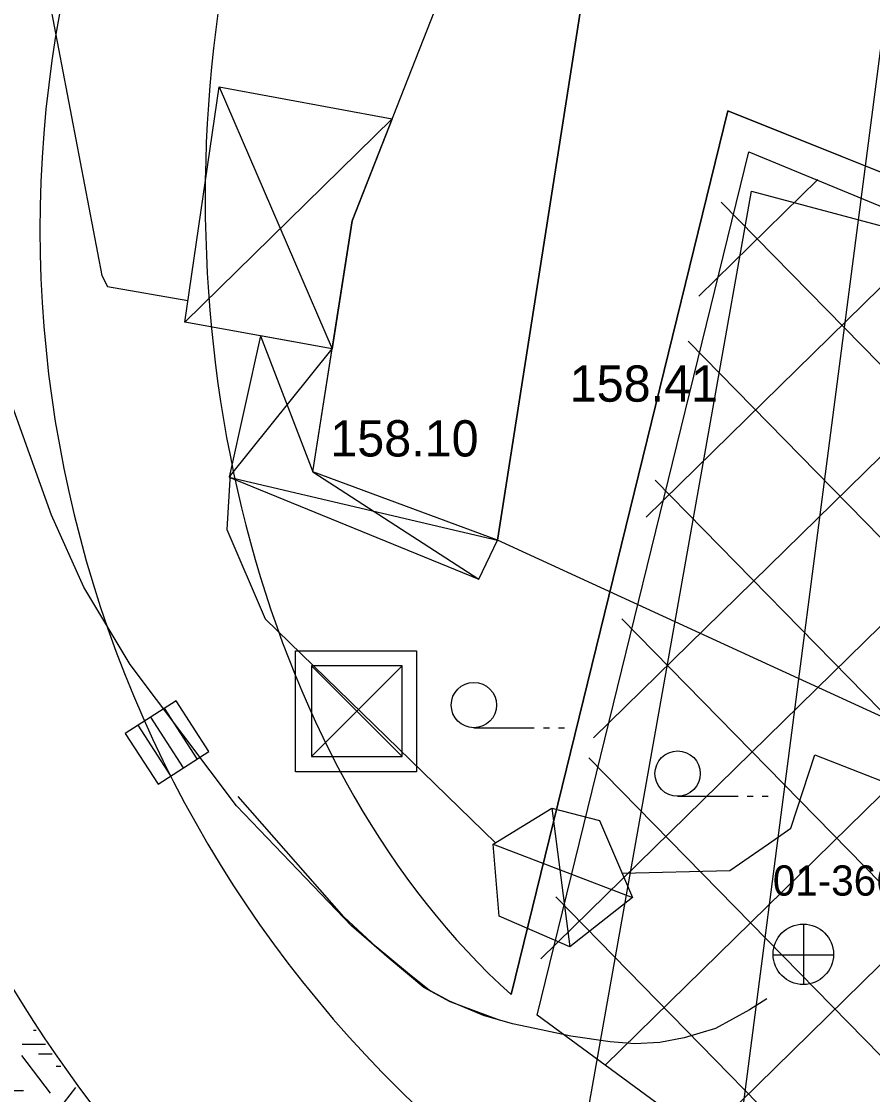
# Model space of a CAD drawing. Extents: x 419677 to 421689, y 4450851 to 4452923.
# Drawn here: x 420182.44 to 420210.61, y 4451853.27 to 4451888.78 of the extents above; entities that cross this region are included whole.
import ezdxf

# ---------------------------------------------------------------- set-up
doc = ezdxf.new("R2010")
doc.units = 0
for name, color, linetype in [('AA_HH', 7, 'Continuous'), ('AA_TARAMA-TİCARET', 7, 'Continuous'), ('Level 1', 7, 'Continuous'), ('Level 15', 7, 'Continuous'), ('Level 27', 7, 'Continuous'), ('Level 34', 7, 'Continuous'), ('Level 41', 7, 'Continuous'), ('Level 62', 7, 'Continuous'), ('MULKIYET SINIRI', 7, 'Continuous'), ('PARSEL KODU', 7, 'Continuous')]:
    doc.layers.add(name, color=color, linetype=linetype)

msp = doc.modelspace()

# ---------------------------------------------------------------- linework, layer by layer
at = {"layer": 'AA_HH'}
for p, q in [((420188.984, 4451886.616), (420192.721, 4451877.943)), ((420194.708, 4451885.553), (420187.844, 4451878.825)), ((420190.348, 4451878.372), (420192.087, 4451873.88)), ((420189.317, 4451873.7), (420192.721, 4451877.943)), ((420192.087, 4451873.88), (420197.571, 4451870.326)), ((420189.317, 4451873.7), (420198.199, 4451871.61)), ((420192.04, 4451864.46), (420195.04, 4451867.46)), ((420195.04, 4451867.46), (420192.04, 4451867.46)), ((420192.04, 4451867.46), (420195.04, 4451864.46)), ((420192.04, 4451867.46), (420192.04, 4451864.46)), ((420195.04, 4451864.46), (420195.04, 4451867.46)), ((420187.556, 4451866.303), (420185.875, 4451865.219)), ((420187.556, 4451866.303), (420185.875, 4451865.219)), ((420188.64, 4451864.621), (420187.556, 4451866.303)), ((420188.64, 4451864.621), (420187.556, 4451866.303)), ((420188.259, 4451864.376), (420187.176, 4451866.058)), ((420187.799, 4451864.08), (420186.716, 4451865.761)), ((420185.875, 4451865.219), (420186.958, 4451863.538)), ((420185.875, 4451865.219), (420186.958, 4451863.538)), ((420187.383, 4451863.812), (420186.299, 4451865.493)), ((420197.412, 4451865.409), (420199.412, 4451865.409)), ((420199.712, 4451865.409), (420199.912, 4451865.409)), ((420200.212, 4451865.409), (420200.412, 4451865.409)), ((420186.958, 4451863.538), (420188.64, 4451864.621)), ((420186.958, 4451863.538), (420188.64, 4451864.621)), ((420192.04, 4451864.46), (420195.04, 4451864.46)), ((420204.156, 4451863.141), (420206.156, 4451863.141)), ((420206.456, 4451863.141), (420206.656, 4451863.141)), ((420206.956, 4451863.141), (420207.156, 4451863.141)), ((420199.995, 4451862.751), (420200.589, 4451858.16)), ((420198.054, 4451861.553), (420202.663, 4451859.789)), ((420208.33, 4451856.905), (420208.33, 4451858.905)), ((420207.31, 4451857.895), (420209.31, 4451857.895))]:
    msp.add_line(p, q, dxfattribs=at)
for points in [[(420198.258, 4451855.734), (420196.631, 4451856.345), (420195.752, 4451856.813), (420194.612, 4451857.772), (420193.365, 4451858.859), (420189.551, 4451862.828), (420186.034, 4451867.496), (420184.502, 4451870.055), (420183.428, 4451872.439), (420181.543, 4451877.67), (420180.864, 4451880.041), (420179.788, 4451885.038), (420179.199, 4451889.854), (420178.919, 4451893.432), (420178.919, 4451897.638), (420179.128, 4451900.539), (420179.544, 4451904.114), (420180.464, 4451909.485), (420181.403, 4451912.755), (420182.115, 4451914.899), (420182.929, 4451916.771), (420185.249, 4451921.75)], [(420187.639, 4451916.706), (420187.329, 4451916.34), (420186.638, 4451915.292), (420185.522, 4451912.851), (420183.407, 4451903.263), (420183.233, 4451890.135), (420185.099, 4451880.368), (420185.285, 4451880.005), (420187.949, 4451879.541)], [(420207.221, 4451867.467), (420198.199, 4451871.61), (420202.002, 4451895.919), (420199.081, 4451896.673), (420200.94, 4451902.996), (420207.587, 4451902.203)], [(420207.587, 4451902.203), (420216.875, 4451901.095), (420211.882, 4451865.326), (420207.221, 4451867.467)], [(420189.342, 4451873.811), (420189.239, 4451871.971), (420190.505, 4451869.013), (420198.133, 4451861.602)], [(420207.159, 4451861.571), (420207.898, 4451862.085), (420208.696, 4451864.515), (420212.588, 4451862.992)], [(420207.104, 4451856.444), (420206.53, 4451856.079), (420205.405, 4451855.456), (420204.371, 4451855.151), (420203.563, 4451854.999), (420202.738, 4451854.948), (420201.917, 4451855.016), (420200.619, 4451855.202), (420199.643, 4451855.417), (420198.686, 4451855.611), (420197.732, 4451855.885), (420196.605, 4451856.366), (420195.935, 4451856.731), (420195.212, 4451857.298), (420194.178, 4451858.157), (420193.108, 4451859.157), (420189.612, 4451863.132)], [(420202.316, 4451860.595), (420205.888, 4451860.688), (420207.159, 4451861.571)]]:
    msp.add_lwpolyline(points, dxfattribs=at)
for points in [[(420198.199, 4451871.61), (420192.087, 4451873.88), (420193.381, 4451882.179), (420199.081, 4451896.673), (420202.002, 4451895.919)], [(420188.984, 4451886.616), (420194.708, 4451885.553), (420193.381, 4451882.179), (420192.721, 4451877.943), (420187.844, 4451878.825)], [(420190.348, 4451878.372), (420189.317, 4451873.7), (420197.571, 4451870.326), (420198.199, 4451871.61), (420192.087, 4451873.88), (420192.721, 4451877.943)], [(420191.51, 4451867.95), (420195.51, 4451867.95), (420195.51, 4451863.95), (420191.51, 4451863.95)], [(420198.054, 4451861.553), (420199.995, 4451862.751), (420201.564, 4451862.34), (420202.663, 4451859.789), (420200.589, 4451858.16), (420198.249, 4451859.171)]]:
    msp.add_lwpolyline(points, close=True, dxfattribs=at)
for centre, radius in [((420197.412, 4451866.159), 0.75), ((420204.156, 4451863.891), 0.75), ((420208.314, 4451857.913), 1)]:
    msp.add_circle(centre, radius, dxfattribs=at)
at = {"layer": 'AA_TARAMA-TİCARET'}
msp.add_lwpolyline([(420215.302, 4451882.018), (420205.815, 4451885.815), (420198.641, 4451856.581)], dxfattribs=at)
msp.add_ellipse((420209.943, 4451882.93), major_axis=(0, 31.017), ratio=0.690652, start_param=1.307739, end_param=2.585865, dxfattribs=at)
at = {"layer": 'Level 1'}
msp.add_arc((420223.054, 4451881.894), 48, 186.7147, 236.3847, dxfattribs=at)
msp.add_arc((420223.054, 4451881.894), 48, 186.7147, 236.3847, dxfattribs=at)
msp.add_arc((420223.054, 4451881.894), 48, 186.7147, 236.3847, dxfattribs=at)
msp.add_arc((420223.054, 4451881.894), 48, 186.7147, 236.3847, dxfattribs=at)
at = {"layer": 'Level 15'}
for p, q in [((420198.641, 4451856.581), (420205.815, 4451885.815)), ((420199.504, 4451855.901), (420206.512, 4451884.463))]:
    msp.add_line(p, q, dxfattribs=at)
for points in [[(420414.132, 4451911.018), (420415.765, 4451915.419), (420282.101, 4451967.569), (420224.504, 4451969.178), (420220.055, 4451958.563), (420205.131, 4451843.779), (420215.712, 4451841.911), (420221.376, 4451877.395), (420222.223, 4451877.252)], [(420206.512, 4451884.463), (420215.302, 4451880.835), (420221.138, 4451878.726), (420223.074, 4451878.032)], [(420217.433, 4451845.172), (420216.542, 4451845.358), (420204.589, 4451852.161), (420199.504, 4451855.901)]]:
    msp.add_lwpolyline(points, dxfattribs=at)
at = {"layer": 'Level 27'}
for p, q in [((420205.815, 4451885.815), (420215.302, 4451882.018)), ((420206.604, 4451883.158), (420206.604, 4451883.158))]:
    msp.add_line(p, q, dxfattribs=at)
at = {"layer": 'Level 34'}
for p, q in [((420201.752, 4451854.244), (420242.872, 4451894.531)), ((420204.859, 4451879.688), (420208.794, 4451883.543)), ((420249.067, 4451838.43), (420205.601, 4451882.796)), ((420203.116, 4451872.38), (420212.849, 4451881.916)), ((420201.373, 4451865.072), (420216.904, 4451880.289)), ((420199.629, 4451857.764), (420220.959, 4451878.662)), ((420241.889, 4451840.041), (420204.504, 4451878.199)), ((420205.064, 4451851.89), (420229.14, 4451875.478)), ((420234.805, 4451841.556), (420203.408, 4451873.603)), ((420227.77, 4451843.02), (420202.312, 4451869.009)), ((420220.736, 4451844.484), (420201.216, 4451864.415)), ((420217.878, 4451841.685), (420200.119, 4451859.818))]:
    msp.add_line(p, q, dxfattribs=at)
at = {"layer": 'Level 41'}
for p, q in [((420182.839, 4451855.4), (420182.928, 4451855.4)), ((420182.465, 4451854.944), (420183.232, 4451854.944)), ((420183.401, 4451853.319), (420182.451, 4451854.568)), ((420183.005, 4451854.614), (420183.458, 4451854.614)), ((420183.584, 4451854.207), (420183.741, 4451854.207)), ((420183.867, 4451853.021), (420184.24, 4451853.511)), ((420181.161, 4451853.402), (420182.504, 4451853.402))]:
    msp.add_line(p, q, dxfattribs=at)
at = {"layer": 'Level 62'}
msp.add_arc((420223.054, 4451881.894), 40, 164.9279, 238.1591, dxfattribs=at)
at = {"layer": 'MULKIYET SINIRI'}
msp.add_lwpolyline([(420200.486, 4451848.773), (420204.06, 4451868.863), (420206.604, 4451883.158), (420213.543, 4451881.305), (420215.302, 4451880.835), (420221.61, 4451878.557), (420223.074, 4451878.032), (420222.676, 4451875.711), (420217.763, 4451847.089), (420217.433, 4451845.172)], close=True, dxfattribs=at)
msp.add_lwpolyline([(420200.486, 4451848.773), (420204.06, 4451868.863), (420206.604, 4451883.158), (420213.543, 4451881.305), (420215.302, 4451880.835), (420221.61, 4451878.557), (420223.074, 4451878.032), (420222.676, 4451875.711), (420217.763, 4451847.089), (420217.433, 4451845.172)], close=True, dxfattribs=at)
msp.add_lwpolyline([(420200.486, 4451848.773), (420204.06, 4451868.863), (420206.604, 4451883.158), (420213.543, 4451881.305), (420215.302, 4451880.835), (420221.61, 4451878.557), (420223.074, 4451878.032), (420222.676, 4451875.711), (420217.763, 4451847.089), (420217.433, 4451845.172)], close=True, dxfattribs=at)
msp.add_lwpolyline([(420200.486, 4451848.773), (420204.06, 4451868.863), (420206.604, 4451883.158), (420213.543, 4451881.305), (420215.302, 4451880.835), (420221.61, 4451878.557), (420223.074, 4451878.032), (420222.676, 4451875.711), (420217.763, 4451847.089), (420217.433, 4451845.172)], close=True, dxfattribs=at)

# ---------------------------------------------------------------- texts
at = {"layer": 'AA_HH'}
for s, p in [('158.41', (420200.584, 4451876.196)), ('158.10', (420192.66, 4451874.383))]:
    msp.add_text(s, height=1.2, dxfattribs=at).set_placement(p)
at = {"layer": 'PARSEL KODU'}
msp.add_text('01-3664-17', height=1, dxfattribs=at).set_placement((420207.306, 4451859.854))
msp.add_text('01-3664-17', height=1, dxfattribs=at).set_placement((420207.306, 4451859.854))

doc.saveas('drawing.dxf')
